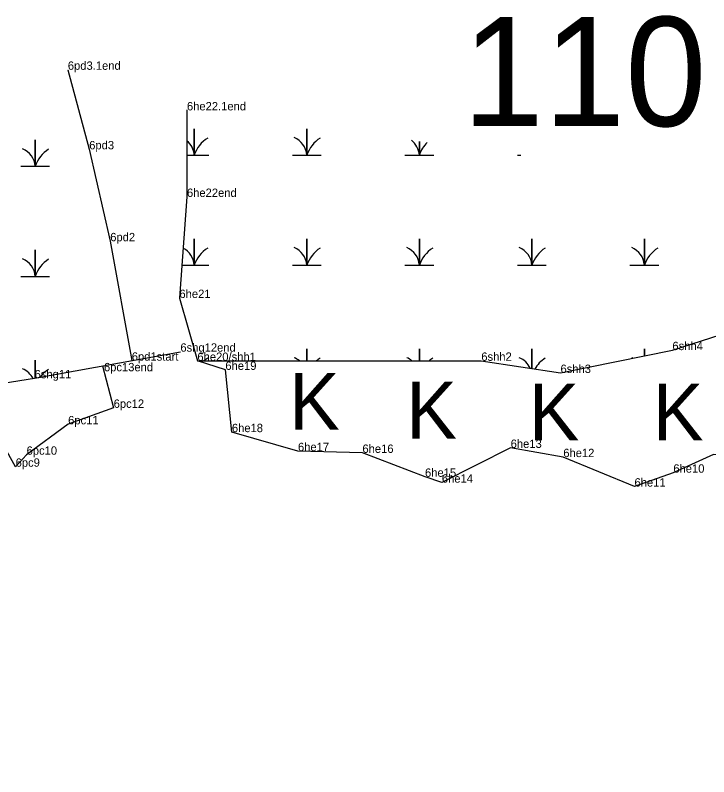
# Model space of a CAD drawing. Extents: x 2072529 to 2268796, y 436423 to 470406.
# Drawn here: x 2143040.5 to 2143455, y 445032.5 to 445487.8 of the extents above; entities that cross this region are included whole.
import ezdxf

# ---------------------------------------------------------------- set-up
doc = ezdxf.new("R2010")
doc.units = 0
for name, color, linetype in [('Default', 7, 'Continuous'), ('Exist Environmental Wetland Boundary', 7, 'Continuous'), ('Exist Environmental Wetland Boundary Cogo Comment', 7, 'Continuous'), ('Exist Hydro Jurisdictional Stream or Body of Water NEU Mitigable', 7, 'Continuous'), ('Exist Hydro Jurisdictional Stream or Body of Water NEU Mitigable Cogo Comment', 7, 'Continuous'), ('Exist Hydro Swamp or Marsh', 7, 'Continuous'), ('Old_Level_20', 7, 'Continuous')]:
    doc.layers.add(name, color=color, linetype=linetype)

msp = doc.modelspace()

# ---------------------------------------------------------------- linework, layer by layer
at = {"layer": 'Exist Environmental Wetland Boundary'}
for p, q in [((2143143.08, 445431.27), (2143143.14, 445379.21)), ((2143143.13, 445379.13), (2143138.67, 445318.92)), ((2143138.71, 445318.57), (2143149.4, 445281.12))]:
    msp.add_line(p, q, dxfattribs=at)
for points in [[(2143071.96, 445455.19), (2143084.72, 445407.63), (2143097.29, 445352.66), (2143110.16, 445281.33)], [(2143706.77, 445384.16), (2143644.61, 445379.48), (2143605.77, 445362.46), (2143588.66, 445353.24), (2143573.69, 445315.58), (2143555.26, 445281.92), (2143540.1, 445259.71), (2143511, 445218.93), (2143457.89, 445225.1), (2143433.85, 445214.28), (2143410.64, 445205.98), (2143368.08, 445223.6), (2143336.63, 445229.08), (2143295.51, 445208.34), (2143285.44, 445211.82), (2143248.04, 445226.12), (2143209.5, 445227.17), (2143170, 445238.52), (2143166.1, 445275.74), (2143149.4, 445281.12)], [(2143092.67, 445278.13), (2143099.33, 445253.06), (2143072.13, 445243.2), (2143047.3, 445225.02), (2143040.73, 445217.84), (2143026.08, 445243.67), (2142999.71, 445237.43), (2142978.38, 445223.03), (2142957.04, 445217.6), (2142938.12, 445212.12)]]:
    msp.add_lwpolyline(points, dxfattribs=at)
for centre, start, end in [((2143142.14, 445379.21), 355.7649, 0.0616), ((2143139.67, 445318.84), 175.7649, 195.9263)]:
    msp.add_arc(centre, 1, start, end, dxfattribs=at)
at = {"layer": 'Exist Hydro Jurisdictional Stream or Body of Water NEU Mitigable'}
for points in [[(2143149.4, 445281.12), (2143319.08, 445281.18), (2143366.42, 445273.9), (2143433.31, 445287.58), (2143542.89, 445322.88), (2143557.15, 445328.83), (2143557.15, 445328.83), (2143590.85, 445383)], [(2142845.68, 445032.46), (2142833.82, 445065.8), (2142830.34, 445118.29), (2142826.25, 445152.85), (2142835.15, 445199.72), (2142839.27, 445234.22), (2142868.02, 445248.35), (2142895.3, 445261.95), (2142914.55, 445248.15), (2142972.75, 445262.87), (2143013.21, 445264.58), (2143052.07, 445270.71), (2143139.23, 445286.64)]]:
    msp.add_lwpolyline(points, dxfattribs=at)
at = {"layer": 'Exist Hydro Swamp or Marsh'}
for points in [[(2143143.11, 445404.17), (2143147.55, 445404.17), (2143147.55, 445419.95), (2143147.55, 445404.17), (2143156.15, 445404.17)], [(2143206.2, 445404.17), (2143214.8, 445404.17), (2143214.8, 445419.95), (2143214.8, 445404.17), (2143223.4, 445404.17)], [(2143043.87, 445397.48), (2143052.47, 445397.48), (2143052.47, 445413.26), (2143052.47, 445397.48), (2143061.07, 445397.48)], [(2143273.45, 445404.17), (2143282.05, 445404.17), (2143282.05, 445412.37)], [(2143282.05, 445412.37), (2143282.05, 445404.17), (2143290.65, 445404.17)], [(2143340.7, 445404.17), (2143342.8, 445404.17)], [(2143140.11, 445338.37), (2143147.55, 445338.37), (2143147.55, 445354.15), (2143147.55, 445338.37), (2143156.15, 445338.37)], [(2143206.2, 445338.37), (2143214.8, 445338.37), (2143214.8, 445354.15), (2143214.8, 445338.37), (2143223.4, 445338.37)], [(2143273.45, 445338.37), (2143282.05, 445338.37), (2143282.05, 445354.15), (2143282.05, 445338.37), (2143290.65, 445338.37)], [(2143340.7, 445338.37), (2143349.3, 445338.37), (2143349.3, 445354.15), (2143349.3, 445338.37), (2143357.9, 445338.37)], [(2143407.95, 445338.37), (2143416.55, 445338.37), (2143416.55, 445354.15), (2143416.55, 445338.37), (2143425.15, 445338.37)], [(2143043.87, 445331.68), (2143052.47, 445331.68), (2143052.47, 445347.46), (2143052.47, 445331.68), (2143061.07, 445331.68)], [(2143147.55, 445287.58), (2143147.55, 445288.35), (2143147.55, 445287.58)], [(2143214.8, 445281.14), (2143214.8, 445288.35), (2143214.8, 445281.14)], [(2143282.05, 445281.17), (2143282.05, 445288.35), (2143282.05, 445281.17)], [(2143349.3, 445276.53), (2143349.3, 445288.35), (2143349.3, 445276.53)], [(2143416.55, 445284.15), (2143416.55, 445288.35), (2143416.55, 445284.15)], [(2143052.47, 445270.78), (2143052.47, 445281.66), (2143052.47, 445270.78)]]:
    msp.add_lwpolyline(points, dxfattribs=at)
for centre, radius, start, end in [((2143135.29, 445403.29), 12.3, 4.1403, 50.5552), ((2143165.79, 445398.11), 19.22, 122.1274, 161.6222), ((2143202.54, 445403.29), 12.3, 4.1403, 67.535), ((2143233.04, 445398.11), 19.22, 122.1274, 161.6222), ((2143269.79, 445403.29), 12.3, 4.1403, 52.2419), ((2143300.29, 445398.11), 19.22, 134.8624, 161.6222), ((2143040.2, 445396.59), 12.3, 4.1403, 67.535), ((2143070.71, 445391.42), 19.22, 122.1274, 161.6222), ((2143135.29, 445337.49), 12.3, 4.1403, 63.0465), ((2143165.79, 445332.31), 19.22, 122.1274, 161.6222), ((2143202.54, 445337.49), 12.3, 4.1403, 67.535), ((2143233.04, 445332.31), 19.22, 122.1274, 161.6222), ((2143269.79, 445337.49), 12.3, 4.1403, 67.535), ((2143300.29, 445332.31), 19.22, 122.1274, 161.6222), ((2143337.04, 445337.49), 12.3, 4.1403, 67.535), ((2143367.54, 445332.31), 19.22, 122.1274, 161.6222), ((2143404.29, 445337.49), 12.3, 4.1403, 67.535), ((2143434.79, 445332.31), 19.22, 122.1274, 161.6222), ((2143040.2, 445330.79), 12.3, 4.1403, 67.535), ((2143070.71, 445325.62), 19.22, 122.1274, 161.6222), ((2143165.79, 445266.51), 19.22, 122.1274, 130.5399), ((2143202.54, 445271.69), 12.3, 50.2552, 67.535), ((2143233.04, 445266.51), 19.22, 122.1274, 130.4288), ((2143269.79, 445271.69), 12.3, 50.4316, 67.535), ((2143300.29, 445266.51), 19.22, 122.1274, 130.3175), ((2143337.04, 445271.69), 12.3, 24.0175, 67.535), ((2143367.54, 445266.51), 19.22, 122.1274, 149.4847), ((2143404.29, 445271.69), 12.3, 64.0622, 67.535), ((2143040.2, 445264.99), 12.3, 26.9572, 67.535), ((2143070.71, 445259.82), 19.22, 122.1274, 143.3309)]:
    msp.add_arc(centre, radius, start, end, dxfattribs=at)
at = {"layer": 'Old_Level_20'}
for p, q in [((2143071.96, 445455.19), (2143071.96, 445455.19)), ((2143143.08, 445431.27), (2143143.08, 445431.27)), ((2143084.72, 445407.63), (2143084.72, 445407.63)), ((2143084.72, 445407.63), (2143084.72, 445407.63)), ((2143084.72, 445407.63), (2143084.72, 445407.63)), ((2143084.72, 445407.63), (2143084.72, 445407.63)), ((2143084.72, 445407.63), (2143084.72, 445407.63)), ((2143084.72, 445407.63), (2143084.72, 445407.63)), ((2143084.72, 445407.63), (2143084.72, 445407.63)), ((2143084.72, 445407.63), (2143084.72, 445407.63)), ((2143084.72, 445407.63), (2143084.72, 445407.63)), ((2143084.72, 445407.63), (2143084.72, 445407.63)), ((2143084.72, 445407.63), (2143084.72, 445407.63)), ((2143084.72, 445407.63), (2143084.72, 445407.63)), ((2143143.14, 445379.17), (2143143.14, 445379.17)), ((2143143.14, 445379.17), (2143143.14, 445379.17)), ((2143143.14, 445379.17), (2143143.14, 445379.17)), ((2143143.14, 445379.17), (2143143.14, 445379.17)), ((2143143.14, 445379.17), (2143143.14, 445379.17)), ((2143143.14, 445379.17), (2143143.14, 445379.17)), ((2143143.14, 445379.17), (2143143.14, 445379.17)), ((2143143.14, 445379.17), (2143143.14, 445379.17)), ((2143143.14, 445379.17), (2143143.14, 445379.17)), ((2143143.14, 445379.17), (2143143.14, 445379.17)), ((2143143.14, 445379.17), (2143143.14, 445379.17)), ((2143143.14, 445379.17), (2143143.14, 445379.17)), ((2143143.14, 445379.17), (2143143.14, 445379.17)), ((2143143.14, 445379.17), (2143143.14, 445379.17)), ((2143097.29, 445352.66), (2143097.29, 445352.66)), ((2143097.29, 445352.66), (2143097.29, 445352.66)), ((2143097.29, 445352.66), (2143097.29, 445352.66)), ((2143097.29, 445352.66), (2143097.29, 445352.66)), ((2143097.29, 445352.66), (2143097.29, 445352.66)), ((2143097.29, 445352.66), (2143097.29, 445352.66)), ((2143097.29, 445352.66), (2143097.29, 445352.66)), ((2143097.29, 445352.66), (2143097.29, 445352.66)), ((2143097.29, 445352.66), (2143097.29, 445352.66)), ((2143097.29, 445352.66), (2143097.29, 445352.66)), ((2143097.29, 445352.66), (2143097.29, 445352.66)), ((2143097.29, 445352.66), (2143097.29, 445352.66)), ((2143097.29, 445352.66), (2143097.29, 445352.66)), ((2143097.29, 445352.66), (2143097.29, 445352.66)), ((2143138.66, 445318.74), (2143138.66, 445318.74)), ((2143138.66, 445318.74), (2143138.66, 445318.74)), ((2143138.66, 445318.74), (2143138.66, 445318.74)), ((2143138.66, 445318.74), (2143138.66, 445318.74)), ((2143138.66, 445318.74), (2143138.66, 445318.74)), ((2143138.66, 445318.74), (2143138.66, 445318.74)), ((2143138.66, 445318.74), (2143138.66, 445318.74)), ((2143138.66, 445318.74), (2143138.66, 445318.74)), ((2143138.66, 445318.74), (2143138.66, 445318.74)), ((2143138.66, 445318.74), (2143138.66, 445318.74)), ((2143138.66, 445318.74), (2143138.66, 445318.74)), ((2143138.66, 445318.74), (2143138.66, 445318.74)), ((2143138.66, 445318.74), (2143138.66, 445318.74)), ((2143138.66, 445318.74), (2143138.66, 445318.74)), ((2143139.23, 445286.64), (2143139.23, 445286.64)), ((2143433.31, 445287.58), (2143433.31, 445287.58)), ((2143433.31, 445287.58), (2143433.31, 445287.58)), ((2143110.16, 445281.33), (2143110.16, 445281.33)), ((2143149.4, 445281.12), (2143149.4, 445281.12)), ((2143149.4, 445281.12), (2143149.4, 445281.12)), ((2143149.4, 445281.12), (2143149.4, 445281.12)), ((2143149.4, 445281.12), (2143149.4, 445281.12)), ((2143149.4, 445281.12), (2143149.4, 445281.12)), ((2143149.4, 445281.12), (2143149.4, 445281.12)), ((2143149.4, 445281.12), (2143149.4, 445281.12)), ((2143149.4, 445281.12), (2143149.4, 445281.12)), ((2143149.4, 445281.12), (2143149.4, 445281.12)), ((2143149.4, 445281.12), (2143149.4, 445281.12)), ((2143149.4, 445281.12), (2143149.4, 445281.12)), ((2143149.4, 445281.12), (2143149.4, 445281.12)), ((2143149.4, 445281.12), (2143149.4, 445281.12)), ((2143149.4, 445281.12), (2143149.4, 445281.12)), ((2143149.4, 445281.12), (2143149.4, 445281.12)), ((2143149.4, 445281.12), (2143149.4, 445281.12)), ((2143149.4, 445281.12), (2143149.4, 445281.12)), ((2143319.08, 445281.18), (2143319.08, 445281.18)), ((2143319.08, 445281.18), (2143319.08, 445281.18)), ((2143093.53, 445274.91), (2143093.53, 445274.91)), ((2143166.1, 445275.74), (2143166.1, 445275.74)), ((2143166.1, 445275.74), (2143166.1, 445275.74)), ((2143166.1, 445275.74), (2143166.1, 445275.74)), ((2143166.1, 445275.74), (2143166.1, 445275.74)), ((2143166.1, 445275.74), (2143166.1, 445275.74)), ((2143166.1, 445275.74), (2143166.1, 445275.74)), ((2143166.1, 445275.74), (2143166.1, 445275.74)), ((2143166.1, 445275.74), (2143166.1, 445275.74)), ((2143166.1, 445275.74), (2143166.1, 445275.74)), ((2143166.1, 445275.74), (2143166.1, 445275.74)), ((2143166.1, 445275.74), (2143166.1, 445275.74)), ((2143166.1, 445275.74), (2143166.1, 445275.74)), ((2143166.1, 445275.74), (2143166.1, 445275.74)), ((2143166.1, 445275.74), (2143166.1, 445275.74)), ((2143166.1, 445275.74), (2143166.1, 445275.74)), ((2143052.07, 445270.71), (2143052.07, 445270.71)), ((2143366.42, 445273.9), (2143366.42, 445273.9)), ((2143366.42, 445273.9), (2143366.42, 445273.9)), ((2143099.33, 445253.06), (2143099.33, 445253.06)), ((2143099.33, 445253.06), (2143099.33, 445253.06)), ((2143099.33, 445253.06), (2143099.33, 445253.06)), ((2143099.33, 445253.06), (2143099.33, 445253.06)), ((2143099.33, 445253.06), (2143099.33, 445253.06)), ((2143099.33, 445253.06), (2143099.33, 445253.06)), ((2143099.33, 445253.06), (2143099.33, 445253.06)), ((2143099.33, 445253.06), (2143099.33, 445253.06)), ((2143099.33, 445253.06), (2143099.33, 445253.06)), ((2143099.33, 445253.06), (2143099.33, 445253.06)), ((2143099.33, 445253.06), (2143099.33, 445253.06)), ((2143099.33, 445253.06), (2143099.33, 445253.06)), ((2143099.33, 445253.06), (2143099.33, 445253.06)), ((2143099.33, 445253.06), (2143099.33, 445253.06)), ((2143072.13, 445243.2), (2143072.13, 445243.2)), ((2143072.13, 445243.2), (2143072.13, 445243.2)), ((2143072.13, 445243.2), (2143072.13, 445243.2)), ((2143072.13, 445243.2), (2143072.13, 445243.2)), ((2143072.13, 445243.2), (2143072.13, 445243.2)), ((2143072.13, 445243.2), (2143072.13, 445243.2)), ((2143072.13, 445243.2), (2143072.13, 445243.2)), ((2143072.13, 445243.2), (2143072.13, 445243.2)), ((2143072.13, 445243.2), (2143072.13, 445243.2)), ((2143072.13, 445243.2), (2143072.13, 445243.2)), ((2143072.13, 445243.2), (2143072.13, 445243.2)), ((2143072.13, 445243.2), (2143072.13, 445243.2)), ((2143072.13, 445243.2), (2143072.13, 445243.2)), ((2143072.13, 445243.2), (2143072.13, 445243.2)), ((2143170, 445238.52), (2143170, 445238.52)), ((2143170, 445238.52), (2143170, 445238.52)), ((2143170, 445238.52), (2143170, 445238.52)), ((2143170, 445238.52), (2143170, 445238.52)), ((2143170, 445238.52), (2143170, 445238.52)), ((2143170, 445238.52), (2143170, 445238.52)), ((2143170, 445238.52), (2143170, 445238.52)), ((2143170, 445238.52), (2143170, 445238.52)), ((2143170, 445238.52), (2143170, 445238.52)), ((2143170, 445238.52), (2143170, 445238.52)), ((2143170, 445238.52), (2143170, 445238.52)), ((2143170, 445238.52), (2143170, 445238.52)), ((2143170, 445238.52), (2143170, 445238.52)), ((2143170, 445238.52), (2143170, 445238.52)), ((2143047.3, 445225.02), (2143047.3, 445225.02)), ((2143047.3, 445225.02), (2143047.3, 445225.02)), ((2143047.3, 445225.02), (2143047.3, 445225.02)), ((2143047.3, 445225.02), (2143047.3, 445225.02)), ((2143047.3, 445225.02), (2143047.3, 445225.02)), ((2143047.3, 445225.02), (2143047.3, 445225.02)), ((2143047.3, 445225.02), (2143047.3, 445225.02)), ((2143047.3, 445225.02), (2143047.3, 445225.02)), ((2143047.3, 445225.02), (2143047.3, 445225.02)), ((2143047.3, 445225.02), (2143047.3, 445225.02)), ((2143047.3, 445225.02), (2143047.3, 445225.02)), ((2143047.3, 445225.02), (2143047.3, 445225.02)), ((2143047.3, 445225.02), (2143047.3, 445225.02)), ((2143047.3, 445225.02), (2143047.3, 445225.02)), ((2143209.5, 445227.17), (2143209.5, 445227.17)), ((2143209.5, 445227.17), (2143209.5, 445227.17)), ((2143209.5, 445227.17), (2143209.5, 445227.17)), ((2143209.5, 445227.17), (2143209.5, 445227.17)), ((2143209.5, 445227.17), (2143209.5, 445227.17)), ((2143209.5, 445227.17), (2143209.5, 445227.17)), ((2143209.5, 445227.17), (2143209.5, 445227.17)), ((2143209.5, 445227.17), (2143209.5, 445227.17)), ((2143209.5, 445227.17), (2143209.5, 445227.17)), ((2143209.5, 445227.17), (2143209.5, 445227.17)), ((2143209.5, 445227.17), (2143209.5, 445227.17)), ((2143209.5, 445227.17), (2143209.5, 445227.17)), ((2143209.5, 445227.17), (2143209.5, 445227.17)), ((2143209.5, 445227.17), (2143209.5, 445227.17)), ((2143248.04, 445226.12), (2143248.04, 445226.12)), ((2143248.04, 445226.12), (2143248.04, 445226.12)), ((2143248.04, 445226.12), (2143248.04, 445226.12)), ((2143248.04, 445226.12), (2143248.04, 445226.12)), ((2143248.04, 445226.12), (2143248.04, 445226.12)), ((2143248.04, 445226.12), (2143248.04, 445226.12)), ((2143248.04, 445226.12), (2143248.04, 445226.12)), ((2143248.04, 445226.12), (2143248.04, 445226.12)), ((2143248.04, 445226.12), (2143248.04, 445226.12)), ((2143248.04, 445226.12), (2143248.04, 445226.12)), ((2143248.04, 445226.12), (2143248.04, 445226.12)), ((2143248.04, 445226.12), (2143248.04, 445226.12)), ((2143248.04, 445226.12), (2143248.04, 445226.12)), ((2143248.04, 445226.12), (2143248.04, 445226.12)), ((2143336.63, 445229.08), (2143336.63, 445229.08)), ((2143336.63, 445229.08), (2143336.63, 445229.08)), ((2143336.63, 445229.08), (2143336.63, 445229.08)), ((2143336.63, 445229.08), (2143336.63, 445229.08)), ((2143336.63, 445229.08), (2143336.63, 445229.08)), ((2143336.63, 445229.08), (2143336.63, 445229.08)), ((2143336.63, 445229.08), (2143336.63, 445229.08)), ((2143336.63, 445229.08), (2143336.63, 445229.08)), ((2143336.63, 445229.08), (2143336.63, 445229.08)), ((2143336.63, 445229.08), (2143336.63, 445229.08)), ((2143336.63, 445229.08), (2143336.63, 445229.08)), ((2143336.63, 445229.08), (2143336.63, 445229.08)), ((2143336.63, 445229.08), (2143336.63, 445229.08)), ((2143336.63, 445229.08), (2143336.63, 445229.08)), ((2143368.08, 445223.6), (2143368.08, 445223.6)), ((2143368.08, 445223.6), (2143368.08, 445223.6)), ((2143368.08, 445223.6), (2143368.08, 445223.6)), ((2143368.08, 445223.6), (2143368.08, 445223.6)), ((2143368.08, 445223.6), (2143368.08, 445223.6)), ((2143368.08, 445223.6), (2143368.08, 445223.6)), ((2143368.08, 445223.6), (2143368.08, 445223.6)), ((2143368.08, 445223.6), (2143368.08, 445223.6)), ((2143368.08, 445223.6), (2143368.08, 445223.6)), ((2143368.08, 445223.6), (2143368.08, 445223.6)), ((2143368.08, 445223.6), (2143368.08, 445223.6)), ((2143368.08, 445223.6), (2143368.08, 445223.6)), ((2143368.08, 445223.6), (2143368.08, 445223.6)), ((2143368.08, 445223.6), (2143368.08, 445223.6)), ((2143040.73, 445217.84), (2143040.73, 445217.84)), ((2143040.73, 445217.84), (2143040.73, 445217.84)), ((2143040.73, 445217.84), (2143040.73, 445217.84)), ((2143040.73, 445217.84), (2143040.73, 445217.84)), ((2143040.73, 445217.84), (2143040.73, 445217.84)), ((2143040.73, 445217.84), (2143040.73, 445217.84)), ((2143040.73, 445217.84), (2143040.73, 445217.84)), ((2143040.73, 445217.84), (2143040.73, 445217.84)), ((2143040.73, 445217.84), (2143040.73, 445217.84)), ((2143040.73, 445217.84), (2143040.73, 445217.84)), ((2143040.73, 445217.84), (2143040.73, 445217.84)), ((2143040.73, 445217.84), (2143040.73, 445217.84)), ((2143040.73, 445217.84), (2143040.73, 445217.84)), ((2143040.73, 445217.84), (2143040.73, 445217.84)), ((2143285.44, 445211.82), (2143285.44, 445211.82)), ((2143285.44, 445211.82), (2143285.44, 445211.82)), ((2143285.44, 445211.82), (2143285.44, 445211.82)), ((2143285.44, 445211.82), (2143285.44, 445211.82)), ((2143285.44, 445211.82), (2143285.44, 445211.82)), ((2143285.44, 445211.82), (2143285.44, 445211.82)), ((2143285.44, 445211.82), (2143285.44, 445211.82)), ((2143285.44, 445211.82), (2143285.44, 445211.82)), ((2143285.44, 445211.82), (2143285.44, 445211.82)), ((2143285.44, 445211.82), (2143285.44, 445211.82)), ((2143285.44, 445211.82), (2143285.44, 445211.82)), ((2143285.44, 445211.82), (2143285.44, 445211.82)), ((2143285.44, 445211.82), (2143285.44, 445211.82)), ((2143285.44, 445211.82), (2143285.44, 445211.82)), ((2143433.85, 445214.28), (2143433.85, 445214.28)), ((2143433.85, 445214.28), (2143433.85, 445214.28)), ((2143433.85, 445214.28), (2143433.85, 445214.28)), ((2143433.85, 445214.28), (2143433.85, 445214.28)), ((2143433.85, 445214.28), (2143433.85, 445214.28)), ((2143433.85, 445214.28), (2143433.85, 445214.28)), ((2143433.85, 445214.28), (2143433.85, 445214.28)), ((2143433.85, 445214.28), (2143433.85, 445214.28)), ((2143433.85, 445214.28), (2143433.85, 445214.28)), ((2143433.85, 445214.28), (2143433.85, 445214.28)), ((2143433.85, 445214.28), (2143433.85, 445214.28)), ((2143433.85, 445214.28), (2143433.85, 445214.28)), ((2143433.85, 445214.28), (2143433.85, 445214.28)), ((2143433.85, 445214.28), (2143433.85, 445214.28)), ((2143295.51, 445208.34), (2143295.51, 445208.34)), ((2143295.51, 445208.34), (2143295.51, 445208.34)), ((2143295.51, 445208.34), (2143295.51, 445208.34)), ((2143295.51, 445208.34), (2143295.51, 445208.34)), ((2143295.51, 445208.34), (2143295.51, 445208.34)), ((2143295.51, 445208.34), (2143295.51, 445208.34)), ((2143295.51, 445208.34), (2143295.51, 445208.34)), ((2143295.51, 445208.34), (2143295.51, 445208.34)), ((2143295.51, 445208.34), (2143295.51, 445208.34)), ((2143295.51, 445208.34), (2143295.51, 445208.34)), ((2143295.51, 445208.34), (2143295.51, 445208.34)), ((2143295.51, 445208.34), (2143295.51, 445208.34)), ((2143295.51, 445208.34), (2143295.51, 445208.34)), ((2143295.51, 445208.34), (2143295.51, 445208.34)), ((2143410.64, 445205.98), (2143410.64, 445205.98)), ((2143410.64, 445205.98), (2143410.64, 445205.98)), ((2143410.64, 445205.98), (2143410.64, 445205.98)), ((2143410.64, 445205.98), (2143410.64, 445205.98)), ((2143410.64, 445205.98), (2143410.64, 445205.98)), ((2143410.64, 445205.98), (2143410.64, 445205.98)), ((2143410.64, 445205.98), (2143410.64, 445205.98)), ((2143410.64, 445205.98), (2143410.64, 445205.98)), ((2143410.64, 445205.98), (2143410.64, 445205.98)), ((2143410.64, 445205.98), (2143410.64, 445205.98)), ((2143410.64, 445205.98), (2143410.64, 445205.98)), ((2143410.64, 445205.98), (2143410.64, 445205.98)), ((2143410.64, 445205.98), (2143410.64, 445205.98)), ((2143410.64, 445205.98), (2143410.64, 445205.98))]:
    msp.add_line(p, q, dxfattribs=at)
msp.add_lwpolyline([(2143084.72, 445407.63), (2143084.72, 445407.63), (2143084.72, 445407.63)], dxfattribs=at)
msp.add_lwpolyline([(2143084.72, 445407.63), (2143084.72, 445407.63), (2143084.72, 445407.63)], dxfattribs=at)

# ---------------------------------------------------------------- texts
at = {"layer": 'Default'}
msp.add_text('110', height=65.34, dxfattribs=at).set_placement((2143307.89, 445421.5))
at = {"layer": 'Exist Environmental Wetland Boundary Cogo Comment'}
for s, p in [('6pd3.1end', (2143071.96, 445455.19)), ('6he22.1end', (2143143.14, 445430.91)), ('6pd3', (2143084.72, 445407.63)), ('6he22end', (2143143.14, 445379.17)), ('6pd2', (2143097.29, 445352.66)), ('6he21', (2143138.66, 445318.74)), ('6he19', (2143166.1, 445275.74)), ('6pc12', (2143099.33, 445253.06)), ('6pc11', (2143072.13, 445243.2)), ('6he18', (2143170, 445238.52)), ('6he13', (2143336.63, 445229.08)), ('6pc10', (2143047.3, 445225.02)), ('6he17', (2143209.5, 445227.17)), ('6he16', (2143248.04, 445226.12)), ('6he12', (2143368.08, 445223.6)), ('6pc9', (2143040.73, 445217.84)), ('6he15', (2143285.44, 445211.82)), ('6he10', (2143433.85, 445214.28)), ('6he14', (2143295.51, 445208.34)), ('6he11', (2143410.64, 445205.98))]:
    msp.add_text(s, height=5, dxfattribs=at).set_placement(p)
at = {"layer": 'Exist Hydro Jurisdictional Stream or Body of Water NEU Mitigable Cogo Comment'}
for s, p in [('6shg12end', (2143139.23, 445286.64)), ('6shh4', (2143433.31, 445287.58)), ('6pd1start', (2143110.18, 445281.26)), ('6he20/shh1', (2143149.4, 445281.12)), ('6shh2', (2143319.08, 445281.18)), ('6pc13end', (2143093.53, 445274.91)), ('6shg11', (2143052.07, 445270.71)), ('6shh3', (2143366.42, 445273.9))]:
    msp.add_text(s, height=5, dxfattribs=at).set_placement(p)
at = {"layer": 'Exist Hydro Swamp or Marsh'}
for p in [(2143204.19, 445239.97), (2143274.18, 445234.66), (2143347.36, 445233.6), (2143421.6, 445233.6)]:
    msp.add_text('K', height=34, dxfattribs=at).set_placement(p)

doc.saveas('drawing.dxf')
